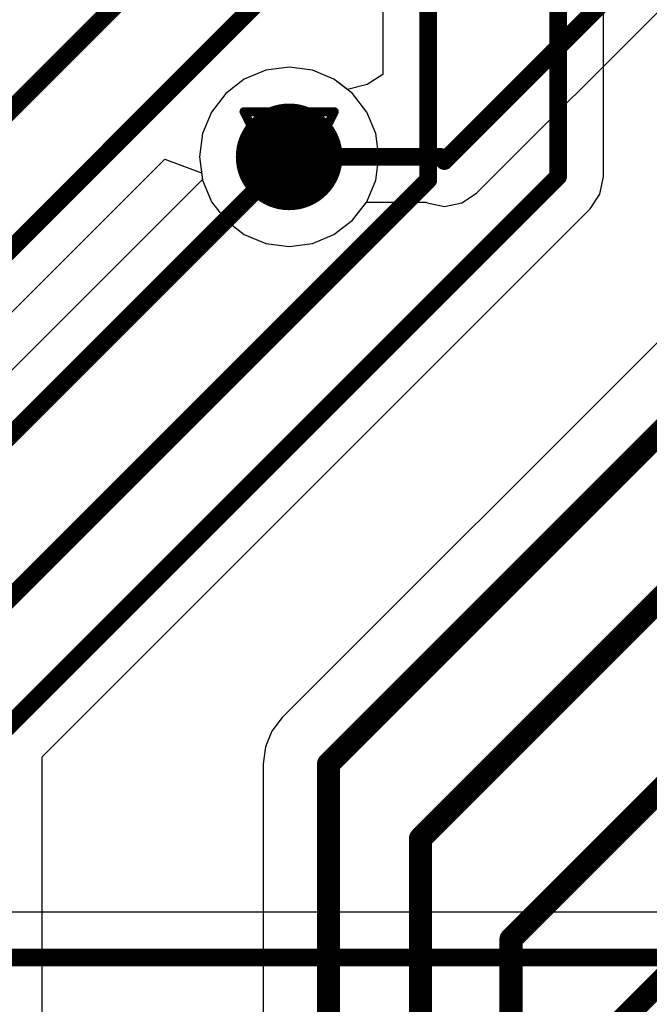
# Model space of a CAD drawing. Header units: millimetres. Extents: x 138 to 555, y 26 to 334.
# Tile 577 of 656: x 283.45 to 286.99, y 242.54 to 248.08. Entities that reach past the tile are written whole.
import ezdxf

# ---------------------------------------------------------------- set-up
doc = ezdxf.new("R2010")
doc.units = ezdxf.units.MM
for name, color, linetype in [('BottomLayer', 5, 'Continuous'), ('DrillDrawing', 1, 'Continuous'), ('MidLayer1', 16, 'Continuous'), ('MidLayer2', 76, 'Continuous'), ('MidLayer3', 90, 'Continuous'), ('MidLayer4', 156, 'Continuous'), ('MultiLayer', 9, 'Continuous'), ('TopLayer', 1, 'Continuous'), ('ViaHoleLayer', 16, 'Continuous')]:
    doc.layers.add(name, color=color, linetype=linetype)

msp = doc.modelspace()

# ---------------------------------------------------------------- linework, layer by layer
at = {"layer": 'BottomLayer'}
for p, q in [((286.0205, 247.1067), (290.3395, 251.4257)), ((281.7387, 244.7682), (284.2682, 247.2977)), ((284.2682, 247.2977), (284.4746, 247.2213)), ((284.4746, 247.2213), (284.4801, 247.1799)), ((284.4801, 247.1799), (284.5305, 247.0582)), ((285.9378, 247.0515), (286.0205, 247.1067)), ((284.5305, 247.0582), (284.6106, 246.9538)), ((285.3238, 246.9538), (285.4019, 247.0555)), ((285.4019, 247.0555), (285.7367, 247.0555)), ((285.7367, 247.0555), (285.7427, 247.0515)), ((285.7427, 247.0515), (285.8403, 247.0321)), ((285.8403, 247.0321), (285.9378, 247.0515)), ((284.6106, 246.9538), (284.7151, 246.8736)), ((285.2194, 246.8736), (285.3238, 246.9538)), ((284.7151, 246.8736), (284.8367, 246.8233)), ((284.8367, 246.8233), (284.9672, 246.8061)), ((284.9672, 246.8061), (285.0977, 246.8233)), ((285.0977, 246.8233), (285.2194, 246.8736)), ((289.7485, 243.0623), (244.3059, 243.0623))]:
    msp.add_line(p, q, dxfattribs=at)
at = {"layer": 'BottomLayer', "const_width": 0.1}
for points in [[(285.8403, 247.287), (290.2339, 251.6806)], [(281.2909, 245.4627), (285.3389, 249.5107)], [(281.5585, 244.9484), (285.224, 248.6139)], [(284.9672, 247.3104), (285.8169, 247.3104)], [(285.8169, 247.3104), (285.8403, 247.287)], [(244.3059, 242.8074), (301.2659, 242.8074)]]:
    msp.add_lwpolyline(points, dxfattribs=at)
at = {"layer": 'BottomLayer'}
for points, const_width in [([(284.8172, 247.3104, 1), (285.1172, 247.3104, 1)], 0.3), ([(284.9422, 247.3104, 1), (284.9922, 247.3104, 1)], 0.05), ([(285.7919, 247.3104, 1), (285.8419, 247.3104, 1)], 0.05), ([(285.7919, 247.3104, 1), (285.8419, 247.3104, 1)], 0.05), ([(285.8153, 247.287, 1), (285.8653, 247.287, 1)], 0.05), ([(285.8153, 247.287, 1), (285.8653, 247.287, 1)], 0.05)]:
    msp.add_lwpolyline(points, format="xyb", close=True, dxfattribs=dict(at, const_width=const_width))
at = {"layer": 'DrillDrawing', "const_width": 0.0508}
for points in [[(284.7132, 247.5644), (285.2212, 247.5644)], [(284.7132, 247.5644), (284.9672, 247.0564)], [(284.9672, 247.0564), (285.2212, 247.5644)], [(284.8148, 247.4628), (285.1196, 247.4628)], [(284.8148, 247.4628), (284.9672, 247.158)], [(284.9672, 247.158), (285.1196, 247.4628)]]:
    msp.add_lwpolyline(points, dxfattribs=at)
at = {"layer": 'DrillDrawing', "const_width": 0.0254}
for points in [[(284.7005, 247.5644, 1), (284.7259, 247.5644, 1)], [(284.7005, 247.5644, 1), (284.7259, 247.5644, 1)], [(285.2085, 247.5644, 1), (285.2339, 247.5644, 1)], [(285.2085, 247.5644, 1), (285.2339, 247.5644, 1)], [(284.8021, 247.4628, 1), (284.8275, 247.4628, 1)], [(284.8021, 247.4628, 1), (284.8275, 247.4628, 1)], [(285.1069, 247.4628, 1), (285.1323, 247.4628, 1)], [(285.1069, 247.4628, 1), (285.1323, 247.4628, 1)], [(284.9545, 247.158, 1), (284.9799, 247.158, 1)], [(284.9545, 247.158, 1), (284.9799, 247.158, 1)], [(284.9545, 247.0564, 1), (284.9799, 247.0564, 1)], [(284.9545, 247.0564, 1), (284.9799, 247.0564, 1)]]:
    msp.add_lwpolyline(points, format="xyb", close=True, dxfattribs=at)
at = {"layer": 'MidLayer1'}
for p, q in [((284.8367, 247.7975), (284.7151, 247.7471)), ((284.9672, 247.8147), (284.8367, 247.7975)), ((285.0977, 247.7975), (284.9672, 247.8147)), ((285.2194, 247.7471), (285.0977, 247.7975)), ((284.7151, 247.7471), (284.6106, 247.667)), ((285.3238, 247.667), (285.2194, 247.7471)), ((284.6106, 247.667), (284.5305, 247.5625)), ((285.404, 247.5625), (285.3238, 247.667)), ((284.5305, 247.5625), (284.4801, 247.4409)), ((285.4543, 247.4409), (285.404, 247.5625)), ((284.4801, 247.4409), (284.4629, 247.3104)), ((285.4715, 247.3104), (285.4543, 247.4409)), ((284.4629, 247.3104), (284.4801, 247.1799)), ((285.4543, 247.1799), (285.4715, 247.3104)), ((284.4801, 247.1799), (284.5305, 247.0582)), ((285.404, 247.0582), (285.4543, 247.1799)), ((284.5305, 247.0582), (284.6106, 246.9538)), ((285.3238, 246.9538), (285.404, 247.0582)), ((284.6106, 246.9538), (284.7151, 246.8736)), ((285.2194, 246.8736), (285.3238, 246.9538)), ((284.7151, 246.8736), (284.8367, 246.8233)), ((284.8367, 246.8233), (284.9672, 246.8061)), ((284.9672, 246.8061), (285.0977, 246.8233)), ((285.0977, 246.8233), (285.2194, 246.8736))]:
    msp.add_line(p, q, dxfattribs=at)
at = {"layer": 'MidLayer1', "const_width": 0.3}
msp.add_lwpolyline([(284.8172, 247.3104, 1), (285.1172, 247.3104, 1)], format="xyb", close=True, dxfattribs=at)
at = {"layer": 'MidLayer2'}
for p, q in [((284.8367, 247.7975), (284.7151, 247.7471)), ((284.9672, 247.8147), (284.8367, 247.7975)), ((285.0977, 247.7975), (284.9672, 247.8147)), ((285.2194, 247.7471), (285.0977, 247.7975)), ((284.7151, 247.7471), (284.6106, 247.667)), ((285.3238, 247.667), (285.2194, 247.7471)), ((284.6106, 247.667), (284.5305, 247.5625)), ((285.404, 247.5625), (285.3238, 247.667)), ((284.5305, 247.5625), (284.4801, 247.4409)), ((285.4543, 247.4409), (285.404, 247.5625)), ((284.4801, 247.4409), (284.4629, 247.3104)), ((285.4715, 247.3104), (285.4543, 247.4409)), ((284.4629, 247.3104), (284.4801, 247.1799)), ((285.4543, 247.1799), (285.4715, 247.3104)), ((284.4801, 247.1799), (284.5305, 247.0582)), ((285.404, 247.0582), (285.4543, 247.1799)), ((284.5305, 247.0582), (284.6106, 246.9538)), ((285.3238, 246.9538), (285.404, 247.0582)), ((284.6106, 246.9538), (284.7151, 246.8736)), ((285.2194, 246.8736), (285.3238, 246.9538)), ((284.7151, 246.8736), (284.8367, 246.8233)), ((284.8367, 246.8233), (284.9672, 246.8061)), ((284.9672, 246.8061), (285.0977, 246.8233)), ((285.0977, 246.8233), (285.2194, 246.8736))]:
    msp.add_line(p, q, dxfattribs=at)
at = {"layer": 'MidLayer2', "const_width": 0.3}
msp.add_lwpolyline([(284.8172, 247.3104, 1), (285.1172, 247.3104, 1)], format="xyb", close=True, dxfattribs=at)
at = {"layer": 'MidLayer3'}
for p, q in [((284.8367, 247.7975), (284.7151, 247.7471)), ((284.9672, 247.8147), (284.8367, 247.7975)), ((285.0977, 247.7975), (284.9672, 247.8147)), ((285.2194, 247.7471), (285.0977, 247.7975)), ((284.7151, 247.7471), (284.6106, 247.667)), ((285.3238, 247.667), (285.2194, 247.7471)), ((284.6106, 247.667), (284.5305, 247.5625)), ((285.404, 247.5625), (285.3238, 247.667)), ((284.5305, 247.5625), (284.4801, 247.4409)), ((285.4543, 247.4409), (285.404, 247.5625)), ((284.4801, 247.4409), (284.4629, 247.3104)), ((285.4715, 247.3104), (285.4543, 247.4409)), ((284.4629, 247.3104), (284.4801, 247.1799)), ((285.4543, 247.1799), (285.4715, 247.3104)), ((284.4801, 247.1799), (284.5305, 247.0582)), ((285.404, 247.0582), (285.4543, 247.1799)), ((284.5305, 247.0582), (284.6106, 246.9538)), ((285.3238, 246.9538), (285.404, 247.0582)), ((284.6106, 246.9538), (284.7151, 246.8736)), ((285.2194, 246.8736), (285.3238, 246.9538)), ((284.7151, 246.8736), (284.8367, 246.8233)), ((284.8367, 246.8233), (284.9672, 246.8061)), ((284.9672, 246.8061), (285.0977, 246.8233)), ((285.0977, 246.8233), (285.2194, 246.8736))]:
    msp.add_line(p, q, dxfattribs=at)
at = {"layer": 'MidLayer3', "const_width": 0.3}
msp.add_lwpolyline([(284.8172, 247.3104, 1), (285.1172, 247.3104, 1)], format="xyb", close=True, dxfattribs=at)
at = {"layer": 'MidLayer4'}
for p, q in [((284.8367, 247.7975), (284.7151, 247.7471)), ((284.9672, 247.8147), (284.8367, 247.7975)), ((285.0977, 247.7975), (284.9672, 247.8147)), ((285.2194, 247.7471), (285.0977, 247.7975)), ((284.7151, 247.7471), (284.6106, 247.667)), ((285.3238, 247.667), (285.2194, 247.7471)), ((284.6106, 247.667), (284.5305, 247.5625)), ((285.404, 247.5625), (285.3238, 247.667)), ((284.5305, 247.5625), (284.4801, 247.4409)), ((285.4543, 247.4409), (285.404, 247.5625)), ((284.4801, 247.4409), (284.4629, 247.3104)), ((285.4715, 247.3104), (285.4543, 247.4409)), ((284.4629, 247.3104), (284.4801, 247.1799)), ((285.4543, 247.1799), (285.4715, 247.3104)), ((284.4801, 247.1799), (284.5305, 247.0582)), ((285.404, 247.0582), (285.4543, 247.1799)), ((284.5305, 247.0582), (284.6106, 246.9538)), ((285.3238, 246.9538), (285.404, 247.0582)), ((284.6106, 246.9538), (284.7151, 246.8736)), ((285.2194, 246.8736), (285.3238, 246.9538)), ((284.7151, 246.8736), (284.8367, 246.8233)), ((284.8367, 246.8233), (284.9672, 246.8061)), ((284.9672, 246.8061), (285.0977, 246.8233)), ((285.0977, 246.8233), (285.2194, 246.8736))]:
    msp.add_line(p, q, dxfattribs=at)
at = {"layer": 'MidLayer4', "const_width": 0.3}
msp.add_lwpolyline([(284.8172, 247.3104, 1), (285.1172, 247.3104, 1)], format="xyb", close=True, dxfattribs=at)
at = {"layer": 'MultiLayer', "const_width": 0.3}
msp.add_lwpolyline([(284.8172, 247.3104, 1), (285.1172, 247.3104, 1)], format="xyb", close=True, dxfattribs=at)
at = {"layer": 'TopLayer'}
for p, q in [((286.7346, 247.199), (286.7346, 249.076)), ((285.4948, 248.1793), (285.4948, 247.7727)), ((284.8367, 247.7975), (284.7151, 247.7471)), ((284.9672, 247.8147), (284.8367, 247.7975)), ((285.0977, 247.7975), (284.9672, 247.8147)), ((285.2194, 247.7471), (285.0977, 247.7975)), ((285.4948, 247.7727), (285.4057, 247.7176)), ((284.7151, 247.7471), (284.6106, 247.667)), ((285.2948, 247.6893), (285.2194, 247.7471)), ((285.4057, 247.7176), (285.2948, 247.6893)), ((284.6106, 247.667), (284.5305, 247.5625)), ((284.5305, 247.5625), (284.4801, 247.4409)), ((284.4801, 247.4409), (284.4629, 247.3104)), ((284.4629, 247.3104), (284.4796, 247.1833)), ((284.4796, 247.1833), (282.311, 245.0147)), ((286.7152, 247.1014), (286.7346, 247.199)), ((286.6599, 247.0187), (286.7152, 247.1014)), ((283.5778, 243.9366), (286.6599, 247.0187)), ((287.4393, 246.6677), (284.9286, 244.157)), ((284.9286, 244.157), (284.8701, 244.0807)), ((284.8701, 244.0807), (284.8333, 243.9919)), ((284.8333, 243.9919), (284.8208, 243.8966)), ((283.5778, 223.4897), (283.5778, 243.9366)), ((284.8208, 243.8966), (284.8208, 231.3381))]:
    msp.add_line(p, q, dxfattribs=at)
for points, const_width in [([(286.4797, 247.199), (286.4797, 249.5107)], 0.1), ([(285.7497, 247.1807), (285.7497, 248.6139)], 0.1), ([(282.4913, 244.8345), (284.9672, 247.3104)], 0.1), ([(282.9392, 244.3702), (285.7497, 247.1807)], 0.1), ([(283.3229, 244.0421), (286.4797, 247.199)], 0.1), ([(285.1889, 243.8966), (287.8454, 246.5531)], 0.13), ([(285.7061, 243.4768), (288.5374, 246.3081)], 0.13), ([(286.2149, 242.91), (289.1457, 245.8407)], 0.13), ([(286.6951, 242.3105), (289.1603, 244.7756)], 0.13), ([(285.1889, 231.3381), (285.1889, 243.8966)], 0.13), ([(285.7061, 231.4122), (285.7061, 243.4768)], 0.13), ([(286.2149, 231.5127), (286.2149, 242.91)], 0.13)]:
    msp.add_lwpolyline(points, dxfattribs=dict(at, const_width=const_width))
for points, const_width in [([(284.8172, 247.3104, 1), (285.1172, 247.3104, 1)], 0.3), ([(284.9422, 247.3104, 1), (284.9922, 247.3104, 1)], 0.05), ([(285.7247, 247.1807, 1), (285.7747, 247.1807, 1)], 0.05), ([(285.7247, 247.1807, 1), (285.7747, 247.1807, 1)], 0.05), ([(286.4547, 247.199, 1), (286.5047, 247.199, 1)], 0.05), ([(286.4547, 247.199, 1), (286.5047, 247.199, 1)], 0.05), ([(285.1564, 243.8966, 1), (285.2214, 243.8966, 1)], 0.065), ([(285.1564, 243.8966, 1), (285.2214, 243.8966, 1)], 0.065), ([(285.6736, 243.4768, 1), (285.7386, 243.4768, 1)], 0.065), ([(285.6736, 243.4768, 1), (285.7386, 243.4768, 1)], 0.065), ([(286.1824, 242.91, 1), (286.2474, 242.91, 1)], 0.065), ([(286.1824, 242.91, 1), (286.2474, 242.91, 1)], 0.065)]:
    msp.add_lwpolyline(points, format="xyb", close=True, dxfattribs=dict(at, const_width=const_width))
at = {"layer": 'ViaHoleLayer', "const_width": 0.15}
msp.add_lwpolyline([(284.8922, 247.3104, 1), (285.0422, 247.3104, 1)], format="xyb", close=True, dxfattribs=at)

doc.saveas('drawing.dxf')
